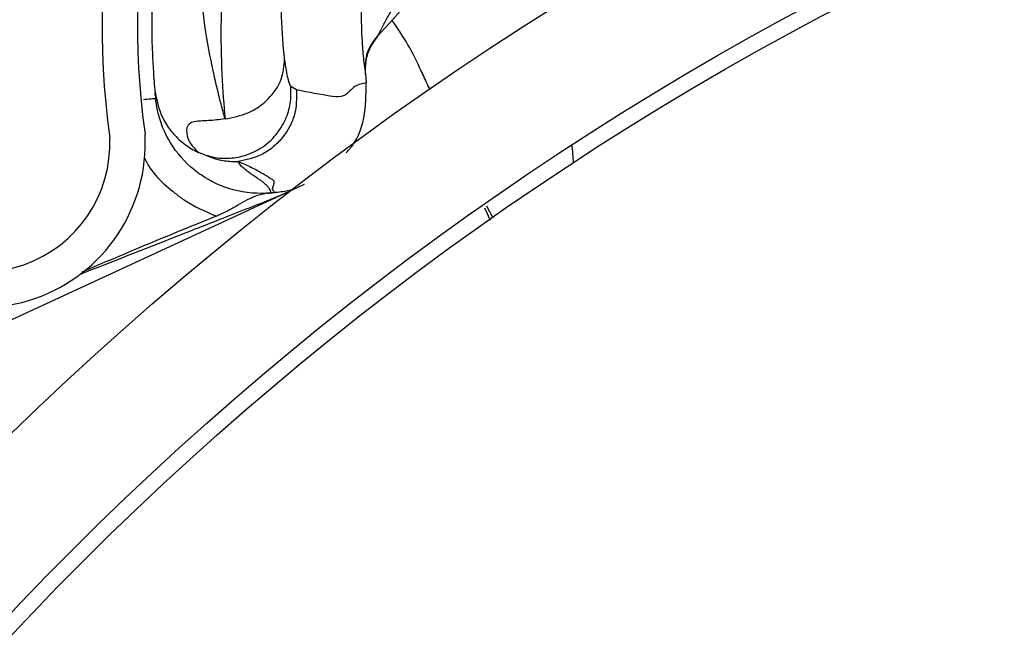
# Model space of a CAD drawing. Header units: inches. Extents: x 170 to 284, y 215 to 248.
# Tile 678 of 1056: x 210.9638 to 211.0309, y 244.6546 to 244.6966. Entities that reach past the tile are written whole.
import ezdxf

# ---------------------------------------------------------------- set-up
doc = ezdxf.new("R2010")
doc.units = ezdxf.units.IN
doc.header["$LTSCALE"] = 0.25
doc.header["$MEASUREMENT"] = 0
doc.layers.add('ANNOTATIONS', color=1, linetype='Continuous')
doc.layers.add('LH FRONT OF HOOD', color=7, linetype='Continuous')
doc.styles.add('ARIAL', font='arial.ttf', dxfattribs={"height": 0.09375})
doc.dimstyles.new('STANDARD$0', dxfattribs={"dimtxt": 0.09375, "dimasz": 0.09375, "dimexe": 0.03125, "dimexo": 0.046875, "dimgap": 0.09, "dimtad": 0, "dimtih": 1, "dimtoh": 1, "dimdec": 4, "dimzin": 0, "dimdsep": 46, "dimtxsty": 'ARIAL', "dimcen": 0.09, "dimadec": 0, "dimazin": 0, "dimtfac": 1, "dimtdec": 4, "dimtofl": 0, "dimtmove": 0, "dimatfit": 1, "dimfxl": 1, "dimtolj": 1, "dimtzin": 0, "dimarcsym": 0})
pattern_1 = [(45, (200.7563139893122, 238.187647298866), (-0.03026527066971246, 0.03026527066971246), [])]

# ---------------------------------------------------------------- blocks, each defined once
blk = doc.blocks.new('*D51')
at = {"layer": 'ANNOTATIONS', "color": 0, "lineweight": -2, "transparency": 16777216}
for p, q in [((209.9594651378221, 245.0727120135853), (209.9594651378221, 245.1664620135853)), ((210.5891923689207, 244.9789620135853), (209.9282151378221, 244.9789620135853)), ((211.1204829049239, 244.9262927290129), (209.9282151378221, 244.9262927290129)), ((209.9594651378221, 244.8325427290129), (209.9594651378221, 244.7387927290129)), ((209.9594651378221, 244.7387927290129), (209.8657151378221, 244.7387927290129))]:
    blk.add_line(p, q, dxfattribs=at)
at = {"layer": 'ANNOTATIONS', "color": 0, "transparency": 16777216}
for points in [[(209.9438401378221, 245.0727120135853), (209.9750901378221, 245.0727120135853), (209.9594651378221, 244.9789620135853)], [(209.9438401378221, 244.8325427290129), (209.9750901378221, 244.8325427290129), (209.9594651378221, 244.9262927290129)]]:
    blk.add_solid(points, dxfattribs=at)
at = {"layer": 'defpoints', "color": 0, "transparency": 16777216}
for p in [(210.6360673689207, 244.9789620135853), (209.9594651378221, 244.9262927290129), (211.1673579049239, 244.9262927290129)]:
    blk.add_point(p, dxfattribs=at)
at = {"layer": 'ANNOTATIONS', "color": 0, "transparency": 16777216, "insert": (209.6118125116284, 244.7387927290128), "char_height": 0.09375, "attachment_point": 5, "style": 'ARIAL'}
blk.add_mtext('\\A1;2 5/8"', dxfattribs=at)
blk = doc.blocks.new('*D61')
at = {"layer": 'ANNOTATIONS', "color": 0, "lineweight": -2, "transparency": 16777216}
for p, q in [((210.6277843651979, 245.3460056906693), (210.6277843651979, 246.0798826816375)), ((212.2068141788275, 244.6826057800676), (212.2068141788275, 246.0798826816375)), ((210.7215343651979, 246.0486326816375), (211.1070251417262, 246.0486326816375)), ((212.1130641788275, 246.0486326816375), (211.7275734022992, 246.0486326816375))]:
    blk.add_line(p, q, dxfattribs=at)
at = {"layer": 'ANNOTATIONS', "color": 0, "transparency": 16777216}
for points in [[(210.7215343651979, 246.0642576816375), (210.7215343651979, 246.0330076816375), (210.6277843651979, 246.0486326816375)], [(212.1130641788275, 246.0642576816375), (212.1130641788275, 246.0330076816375), (212.2068141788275, 246.0486326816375)]]:
    blk.add_solid(points, dxfattribs=at)
at = {"layer": 'defpoints', "color": 0, "transparency": 16777216}
for p in [(212.2068141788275, 246.0486326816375), (210.6277843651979, 245.2991306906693), (212.2068141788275, 244.6357307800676)]:
    blk.add_point(p, dxfattribs=at)
at = {"layer": 'ANNOTATIONS', "color": 0, "transparency": 16777216, "insert": (211.4172992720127, 246.0486326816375), "char_height": 0.09375, "attachment_point": 5, "style": 'ARIAL'}
blk.add_mtext('\\A1;DIM "A"', dxfattribs=at)

msp = doc.modelspace()

# ---------------------------------------------------------------- hatches: boundary and pattern name
at = {"layer": 'LH FRONT OF HOOD'}
h = msp.add_hatch(dxfattribs=at)
h.set_pattern_fill('ANSI31', color=256, scale=0.34241245, angle=2.8e-322, style=0)
h.set_pattern_definition([(45, (200.7896657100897, 238.187647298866), (-0.03026527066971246, 0.03026527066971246), [])])
edge = h.paths.add_edge_path(flags=0)
edge.add_arc((211.0763061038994, 244.0798696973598), 0.021400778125, 89.9999999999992, 390.52248781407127, ccw=False)
edge.add_line((211.0763061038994, 244.1012704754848), (211.1490687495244, 244.1012704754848))
edge.add_arc((211.1490687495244, 244.5121654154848), 0.4108949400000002, 270, 450.0000000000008)
edge.add_line((211.1490687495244, 244.9230603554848), (210.6654111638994, 244.9230603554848))
edge.add_arc((210.6654111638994, 244.9273405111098), 0.004280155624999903, 180.0000000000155, 269.9999999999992, ccw=False)
edge.add_line((210.6611310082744, 244.9273405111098), (210.6611310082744, 244.9701420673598))
edge.add_arc((210.6654111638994, 244.9701420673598), 0.004280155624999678, 360, 540, ccw=False)
edge.add_line((210.6696913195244, 244.9701420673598), (210.6696913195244, 244.9273405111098))
edge.add_line((210.6696913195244, 244.9273405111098), (210.6664589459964, 244.9273405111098))
edge.add_line((210.6664589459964, 244.9273405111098), (210.6664589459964, 244.9701420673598))
edge.add_arc((210.6654111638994, 244.9701420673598), 0.001047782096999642, 360, 540.0000000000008)
edge.add_line((210.6643633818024, 244.9701420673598), (210.6643633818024, 244.9273405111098))
edge.add_arc((210.6654111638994, 244.9273405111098), 0.001047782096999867, 180, 270)
edge.add_line((210.6654111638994, 244.9262927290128), (211.1490687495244, 244.9262927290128))
edge.add_arc((211.1490687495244, 244.5121654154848), 0.4141273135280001, 269.9999999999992, 450, ccw=False)
edge.add_line((211.1490687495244, 244.0980381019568), (211.0763061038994, 244.0980381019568))
edge.add_arc((211.0763061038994, 244.0798696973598), 0.018168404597, 450.0000000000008, 750.5224878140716)
edge.add_arc((211.0910543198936, 244.0885648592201), 0.001047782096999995, 390.5224878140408, 495.0000000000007)
edge.add_line((211.0903134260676, 244.0893057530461), (211.0816182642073, 244.0806105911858))
edge.add_line((211.0816182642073, 244.0806105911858), (211.0793326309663, 244.0828962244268))
edge.add_line((211.0793326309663, 244.0828962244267), (211.0880277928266, 244.091591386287))
edge.add_arc((211.0910543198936, 244.0885648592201), 0.004280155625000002, 390.522487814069, 495.0000000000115, ccw=False)
h = msp.add_hatch(dxfattribs=at)
h.set_pattern_fill('ANSI31', color=256, scale=0.34241245, style=0)
h.set_pattern_definition(pattern_1)
edge = h.paths.add_edge_path(flags=0)
edge.add_line((211.1157170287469, 244.9187801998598), (210.7733045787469, 244.9187801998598))
edge.add_line((210.7733045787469, 244.9187801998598), (210.7733045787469, 244.9230603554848))
edge.add_line((210.7733045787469, 244.9230603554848), (211.1157170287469, 244.9230603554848))
edge.add_arc((211.1157170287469, 244.5121654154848), 0.4108949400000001, 269.9999999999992, 450, ccw=False)
edge.add_line((211.1157170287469, 244.1012704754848), (211.0429543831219, 244.1012704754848))
edge.add_line((211.0429543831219, 244.1012704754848), (211.0429543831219, 244.1055506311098))
edge.add_line((211.0429543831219, 244.1055506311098), (211.1157170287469, 244.1055506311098))
edge.add_arc((211.1157170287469, 244.5121654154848), 0.406614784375, 270, 450.0000000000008)
h = msp.add_hatch(dxfattribs=at)
h.set_pattern_fill('ANSI31', color=256, scale=0.34241245, angle=2.8e-322, style=0)
h.set_pattern_definition(pattern_1)
edge = h.paths.add_edge_path(flags=0)
edge.add_arc((210.9334444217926, 244.6822182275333), 0.001712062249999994, 384.7692737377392, 406.9796940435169)
edge.add_line((210.9346124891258, 244.683469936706), (210.9362594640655, 244.6852348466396))
edge.add_arc((210.9334444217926, 244.6822182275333), 0.004126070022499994, 384.76927373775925, 406.97969404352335, ccw=False)
edge.add_arc((210.9253607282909, 244.6784882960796), 0.01302879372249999, 336.2454411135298, 384.7692737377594, ccw=False)
edge.add_arc((210.9207214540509, 244.6810237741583), 0.01830194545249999, 294.76927373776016, 334.8306467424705, ccw=False)
edge.add_arc((210.9234615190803, 244.6750853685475), 0.01176186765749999, 226.9101314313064, 294.76927373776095, ccw=False)
edge.add_arc((210.9254540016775, 244.6785313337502), 0.01566536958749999, 170.0263417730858, 230.2000735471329, ccw=False)
edge.add_arc((210.9350175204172, 244.6771743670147), 0.02532140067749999, 507.6235219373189, 530.7502070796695, ccw=False)
edge.add_arc((210.9258202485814, 244.6819057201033), 0.01504902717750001, 466.9249921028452, 504.08392337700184, ccw=False)
edge.add_arc((210.9298152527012, 244.6700601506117), 0.02754708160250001, 388.07777688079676, 467.701847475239, ccw=False)
edge.add_arc((210.9612224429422, 244.6881343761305), 0.008748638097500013, 215.7278926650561, 362.7107059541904)
edge.add_arc((211.0261599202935, 244.6962255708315), 0.05672062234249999, 114.33990946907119, 187.7791734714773, ccw=False)
edge.add_arc((211.0935835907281, 244.5529621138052), 0.2150521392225, 458.19530130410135, 474.9753273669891, ccw=False)
edge.add_arc((211.0660354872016, 244.7371376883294), 0.02884824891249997, 399.92811720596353, 456.1830305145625, ccw=False)
edge.add_arc((211.1083046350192, 244.775722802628), 0.0284373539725, 224.8898676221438, 278.4883413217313)
edge.add_arc((211.1098912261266, 244.762313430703), 0.01494630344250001, 280.0607145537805, 335.3164658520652)
edge.add_arc((211.1068088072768, 244.7646622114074), 0.0187470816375, 332.7271482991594, 366.2088897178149)
edge.add_arc((211.1121251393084, 244.7646640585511), 0.0134739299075, 368.6468311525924, 407.0429194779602)
edge.add_arc((211.1174228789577, 244.7699368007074), 0.006011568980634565, 409.7518063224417, 430.4868473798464)
edge.add_arc((211.1149344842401, 244.7580034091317), 0.01816498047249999, 435.6685338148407, 474.7692737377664)
edge.add_arc((211.1119075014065, 244.7645636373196), 0.01094007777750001, 474.7692737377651, 564.7692737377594)
edge.add_arc((211.1036683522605, 244.7607619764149), 0.001866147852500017, 204.7692737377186, 220.4115201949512)
edge.add_line((211.1022474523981, 244.7595522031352), (211.1004094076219, 244.7579872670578))
edge.add_arc((211.1036683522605, 244.7607619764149), 0.004280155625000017, 204.769273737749, 220.4115201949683, ccw=False)
edge.add_arc((211.1119075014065, 244.7645636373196), 0.01335408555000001, 114.76927373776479, 204.7692737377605, ccw=False)
edge.add_arc((211.1149344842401, 244.7580034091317), 0.020578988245, 435.38063204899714, 474.7692737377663, ccw=False)
edge.add_arc((211.1174228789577, 244.7699368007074), 0.008425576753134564, 409.34694092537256, 431.2689846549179, ccw=False)
edge.add_arc((211.1121251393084, 244.7646640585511), 0.01588793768, 368.45957599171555, 407.2398544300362, ccw=False)
edge.add_arc((211.1068088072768, 244.7646622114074), 0.02116108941, 332.8738045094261, 366.34644547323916, ccw=False)
edge.add_arc((211.1098912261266, 244.762313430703), 0.01736031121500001, 279.9495218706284, 335.13512706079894, ccw=False)
edge.add_arc((211.1083046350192, 244.775722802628), 0.030851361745, 224.687431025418, 278.5488113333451, ccw=False)
edge.add_arc((211.0660354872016, 244.7371376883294), 0.02643424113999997, 399.7109832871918, 456.0928868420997)
edge.add_arc((211.0935835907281, 244.5529621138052), 0.21263813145, 458.2069421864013, 474.9789632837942)
edge.add_arc((211.0261599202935, 244.6962255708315), 0.05430661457, 474.3259003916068, 547.8838086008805)
edge.add_arc((210.9612224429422, 244.6881343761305), 0.01116264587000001, 214.8303126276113, 363.29836093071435, ccw=False)
edge.add_arc((210.9298152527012, 244.6700601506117), 0.02513307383, 387.7406739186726, 467.7399315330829)
edge.add_arc((210.9258202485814, 244.6819057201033), 0.01263501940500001, 466.8523210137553, 503.7519705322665)
edge.add_arc((210.9350175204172, 244.6771743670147), 0.022907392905, 507.8135800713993, 530.7889889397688)
edge.add_arc((210.9254540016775, 244.6785313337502), 0.01325136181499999, 529.9615141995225, 590.5045235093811)
edge.add_arc((210.9234615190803, 244.6750853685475), 0.009347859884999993, 226.49179786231, 294.7692737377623)
edge.add_arc((210.9207214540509, 244.6810237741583), 0.01588793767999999, 294.7692737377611, 334.7214526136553)
edge.add_arc((210.9253607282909, 244.6784882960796), 0.01061478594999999, 336.4037750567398, 384.7692737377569)
h = msp.add_hatch(dxfattribs=at)
h.set_pattern_fill('ANSI32', color=256, scale=0.34241245, angle=2.8e-322, style=0)
h.set_pattern_definition([(45, (200.7563139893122, 238.187647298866), (-0.09079581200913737, 0.09079581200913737), []), (45, (200.8168445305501, 238.187647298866), (-0.09079581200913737, 0.09079581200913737), [])])
edge = h.paths.add_edge_path(flags=0)
edge.add_arc((211.115717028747, 244.5121654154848), 0.2182879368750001, 180, 540, ccw=False)
edge = h.paths.add_edge_path(flags=0)
edge.add_arc((211.115717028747, 244.5121654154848), 0.2097276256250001, 180, 540, ccw=False)

# ---------------------------------------------------------------- linework, layer by layer
for p, q in [((210.9873592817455, 244.6930584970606), (210.9874011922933, 244.6926168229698)), ((210.9826976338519, 244.6917828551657), (210.9822981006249, 244.6920231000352)), ((210.9874011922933, 244.6926168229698), (210.9874279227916, 244.6922634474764)), ((210.9730383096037, 244.6917422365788), (210.9730544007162, 244.6915659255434)), ((210.9730623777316, 244.6914831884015), (210.973087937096, 244.6912188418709)), ((210.9824222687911, 244.6849826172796), (210.9832311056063, 244.6853584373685)), ((210.9397188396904, 244.665278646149), (210.9819195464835, 244.6847506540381)), ((210.9812547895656, 244.6848068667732), (210.9809609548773, 244.6847773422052)), ((210.9954890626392, 244.683749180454), (210.9958730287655, 244.6829175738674)), ((210.9960796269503, 244.6830497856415), (210.9956644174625, 244.6838758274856))]:
    msp.add_line(p, q, dxfattribs=at)
for radius in [0.218287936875, 0.2097276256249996, 0.20865758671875]:
    msp.add_circle((211.1157170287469, 244.5121654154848), radius, dxfattribs=at)
for centre, radius, start, end in [((211.0261599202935, 244.6962255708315), 0.05672062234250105, 114.3399094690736, 187.7791734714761), ((211.0261599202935, 244.6962255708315), 0.05430661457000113, 114.3259003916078, 187.883808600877), ((211.0974436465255, 244.5992803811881), 0.1455252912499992, 100.1236983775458, 138.6398240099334), ((210.97546151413, 244.6862960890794), 0.01712062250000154, 23.37977078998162, 36.71587387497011), ((210.9907866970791, 244.6931794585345), 0.003424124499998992, 138.6398240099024, 185.39168525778), ((210.9916478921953, 244.6932937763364), 0.0005136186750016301, 203.3797707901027, 204.7835292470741), ((210.9612224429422, 244.6881343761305), 0.01116264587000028, 214.8303126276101, 3.298360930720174), ((210.9612224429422, 244.6881343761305), 0.008748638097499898, 215.7278926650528, 2.710705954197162), ((210.9759296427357, 244.6852815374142), 0.02568093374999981, 3.452649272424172, 6.163789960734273)]:
    msp.add_arc(centre, radius, start, end, dxfattribs=at)
for points, knots in [([(210.9778203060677, 244.6898121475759), (210.9777302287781, 244.6901436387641), (210.9775150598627, 244.6909354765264), (210.9772397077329, 244.6920767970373), (210.9770322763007, 244.6929889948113), (210.9767575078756, 244.694248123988), (210.976371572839, 244.6964187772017), (210.9760266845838, 244.6999261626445), (210.9760070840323, 244.7036734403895), (210.9763681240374, 244.7062588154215), (210.9765448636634, 244.7075244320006)], [0, 0, 0, 0, 0.08980644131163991, 0.2145219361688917, 0.2531624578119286, 0.2759662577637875, 0.4628905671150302, 0.6373953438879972, 0.8224944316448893, 1, 1, 1, 1]), ([(210.9780823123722, 244.7048566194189), (210.9779372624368, 244.7034477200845), (210.977639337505, 244.7005539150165), (210.977516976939, 244.6964433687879), (210.9775681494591, 244.6926136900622), (210.9777361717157, 244.6907621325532), (210.977822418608, 244.6898117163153)], [0, 0, 0, 0, 0.2305257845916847, 0.4734878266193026, 0.72973795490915, 1, 1, 1, 1]), ([(210.9818787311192, 244.6939044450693), (210.9817904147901, 244.6947829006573), (210.9816563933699, 244.6961159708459), (210.9816296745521, 244.6986578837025), (210.9817204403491, 244.7001445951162), (210.9817660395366, 244.7008914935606)], [0, 0, 0, 0, 0.490198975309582, 0.7438846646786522, 1, 1, 1, 1]), ([(210.9872220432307, 244.6999049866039), (210.9871639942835, 244.6989133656), (210.9870619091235, 244.6971694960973), (210.9871442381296, 244.6950234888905), (210.9872624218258, 244.6937037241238), (210.9873323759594, 244.6932158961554), (210.9873574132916, 244.6930793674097), (210.9873574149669, 244.6930793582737)], [0, 0, 0, 0, 0.3699466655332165, 0.6505899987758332, 0.8492685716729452, 0.9999899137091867, 1, 1, 1, 1]), ([(210.9882844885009, 244.6955712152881), (210.9882870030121, 244.6955765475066), (210.9883319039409, 244.6956717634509), (210.9885076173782, 244.6960191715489), (210.9889159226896, 244.6967800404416), (210.9896322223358, 244.6980377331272), (210.9902595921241, 244.6990331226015), (210.9906327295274, 244.6996251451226)], [0, 0, 0, 0, 0.005253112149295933, 0.09380336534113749, 0.266025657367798, 0.563457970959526, 1, 1, 1, 1]), ([(210.9728377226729, 244.6973480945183), (210.9728303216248, 244.6968845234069), (210.9728100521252, 244.6956149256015), (210.9728755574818, 244.6940667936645), (210.9729546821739, 244.6927227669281), (210.9730217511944, 244.6919265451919), (210.9730328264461, 244.6918032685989), (210.9730383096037, 244.6917422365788)], [0, 0, 0, 0, 0.1282528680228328, 0.3512504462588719, 0.5733912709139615, 0.7887937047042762, 1, 1, 1, 1]), ([(210.9882844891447, 244.695571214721), (210.9880624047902, 244.6952983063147), (210.987675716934, 244.6948231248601), (210.9873671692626, 244.6939490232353), (210.9873610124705, 244.6933875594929), (210.9873576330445, 244.6930793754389)], [0, 0, 0, 0, 0.3783552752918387, 0.6587829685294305, 1, 1, 1, 1]), ([(210.9882166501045, 244.6954420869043), (210.9882186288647, 244.6954458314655), (210.9882230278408, 244.695454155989), (210.9882449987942, 244.6954955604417), (210.9882570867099, 244.6955183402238)], [0, 0, 0, 0, 0.4498228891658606, 1, 1, 1, 1]), ([(210.9778192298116, 244.6898108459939), (210.978353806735, 244.6899173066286), (210.9794643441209, 244.6901384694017), (210.9808408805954, 244.6911231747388), (210.9817579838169, 244.6924486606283), (210.9818395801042, 244.6934304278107), (210.9818788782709, 244.6939032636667)], [0, 0, 0, 0, 0.2405618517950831, 0.4997464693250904, 0.7590693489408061, 1, 1, 1, 1]), ([(210.9822981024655, 244.6920230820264), (210.9822389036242, 244.6921340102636), (210.9821205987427, 244.6923556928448), (210.9819600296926, 244.6933827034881), (210.9818798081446, 244.6938958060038)], [0, 0, 0, 0, 0.5003922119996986, 1, 1, 1, 1]), ([(210.9917737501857, 244.6918136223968), (210.9917039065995, 244.691961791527), (210.9915801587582, 244.6922243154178), (210.991425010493, 244.6925559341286), (210.9913185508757, 244.6927841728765), (210.9912453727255, 244.692941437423), (210.9911996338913, 244.6930399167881), (210.9911789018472, 244.6930846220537), (210.9911771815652, 244.6930883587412), (210.9911764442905, 244.6930899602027)], [0, 0, 0, 0, 0.3148306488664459, 0.5578123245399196, 0.7143653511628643, 0.8172414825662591, 0.9224537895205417, 0.966765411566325, 1, 1, 1, 1]), ([(210.991181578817, 244.6930784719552), (210.9911822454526, 244.6930770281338), (210.9911838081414, 244.6930736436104), (210.991204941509, 244.6930278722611), (210.9912512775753, 244.69292751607), (210.9913251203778, 244.6927675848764), (210.9914327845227, 244.692534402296), (210.9915841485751, 244.692206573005), (210.9917028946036, 244.6919493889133), (210.9917676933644, 244.6918090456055)], [0, 0, 0, 0, 0.03240158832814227, 0.07595394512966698, 0.1817685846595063, 0.2868815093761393, 0.4479031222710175, 0.6987251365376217, 1, 1, 1, 1]), ([(210.9760369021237, 244.6875231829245), (210.9763569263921, 244.6874038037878), (210.9770320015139, 244.6871519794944), (210.9781728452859, 244.6870905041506), (210.9793709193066, 244.6873281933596), (210.9805000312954, 244.6879169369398), (210.9814181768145, 244.6887995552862), (210.9820258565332, 244.6898596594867), (210.9823319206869, 244.6909610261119), (210.9823089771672, 244.6916815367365), (210.9822981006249, 244.6920231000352)], [0, 0, 0, 0, 0.1098512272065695, 0.2317256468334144, 0.3631776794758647, 0.4999999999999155, 0.6368223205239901, 0.7682743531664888, 0.8901487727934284, 1, 1, 1, 1]), ([(210.9874366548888, 244.6922638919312), (210.9871746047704, 244.6922243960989), (210.9866503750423, 244.6921453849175), (210.9859441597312, 244.691234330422), (210.9845957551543, 244.6914171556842), (210.9835111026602, 244.6916261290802), (210.9826976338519, 244.6917828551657)], [0, 0, 0, 0, 0.1666800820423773, 0.3334425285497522, 0.5000945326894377, 1, 1, 1, 1]), ([(210.986068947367, 244.6875028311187), (210.9861353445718, 244.6875688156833), (210.9867679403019, 244.6881974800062), (210.9874201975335, 244.6898734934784), (210.9874311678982, 244.6914669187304), (210.9874366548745, 244.6922638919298)], [0, 0, 0, 0, 0.0553695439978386, 0.5275302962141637, 1, 1, 1, 1]), ([(210.9730383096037, 244.6917422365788), (210.9731657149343, 244.6911012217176), (210.9733617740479, 244.6901147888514), (210.9741152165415, 244.6889751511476), (210.9748582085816, 244.6882154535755), (210.9755371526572, 244.687760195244), (210.9759475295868, 244.6875655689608), (210.9760369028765, 244.687523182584)], [0, 0, 0, 0, 0.3580314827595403, 0.5509607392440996, 0.7480445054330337, 0.9451282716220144, 1, 1, 1, 1]), ([(210.9730544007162, 244.6915659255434), (210.9730607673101, 244.6914959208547), (210.9730798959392, 244.6912855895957), (210.9730656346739, 244.6914516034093), (210.9730463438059, 244.6916489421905), (210.9730601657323, 244.6915060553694), (210.9730623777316, 244.6914831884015)], [0, 0, 0, 0, 0.1877582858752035, 0.5641255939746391, 0.9302446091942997, 1, 1, 1, 1]), ([(210.9826976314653, 244.6917828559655), (210.9826942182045, 244.6912202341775), (210.9826889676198, 244.6903547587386), (210.982240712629, 244.6892689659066), (210.9817410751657, 244.6885024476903), (210.9810899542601, 244.6878596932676), (210.9801158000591, 244.6872035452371), (210.9792690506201, 244.6870255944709), (210.97871859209, 244.6869099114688)], [0, 0, 0, 0, 0.2394514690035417, 0.3683457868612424, 0.4999761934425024, 0.6316105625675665, 0.760515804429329, 1, 1, 1, 1]), ([(210.9722618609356, 244.6911364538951), (210.9723400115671, 244.6911442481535), (210.9726461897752, 244.6911747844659), (210.972988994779, 244.6912089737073), (210.9730549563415, 244.6912155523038), (210.9730879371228, 244.6912188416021)], [0, 0, 0, 0, 0.1462931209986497, 0.573146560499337, 1, 1, 1, 1]), ([(210.9809609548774, 244.6847773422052), (210.9809609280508, 244.6847773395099), (210.9801015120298, 244.6846909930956), (210.9783957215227, 244.6848277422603), (210.9766640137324, 244.6856274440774), (210.9752134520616, 244.6867109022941), (210.9739945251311, 244.6881010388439), (210.9732820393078, 244.6898837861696), (210.973114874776, 244.6909487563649), (210.9730879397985, 244.6912188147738), (210.9730879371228, 244.6912188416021)], [0, 0, 0, 0, 7.189415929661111e-06, 0.2303203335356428, 0.444896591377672, 0.4983905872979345, 0.7130087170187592, 0.9276298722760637, 0.9999928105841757, 1, 1, 1, 1]), ([(210.9778171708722, 244.6898112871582), (210.9774314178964, 244.6897634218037), (210.9768936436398, 244.6896966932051), (210.9762457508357, 244.6896750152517), (210.9757838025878, 244.6896429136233), (210.9753540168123, 244.6895133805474), (210.9751465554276, 244.6891000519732), (210.9752969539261, 244.6882009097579), (210.9757411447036, 244.6877940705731), (210.9760369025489, 244.6875231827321)], [0, 0, 0, 0, 0.1001269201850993, 0.1395859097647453, 0.1897135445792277, 0.2582342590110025, 0.3697357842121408, 0.5803479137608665, 1, 1, 1, 1]), ([(210.9760369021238, 244.6875231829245), (210.9765076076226, 244.6873290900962), (210.9773151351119, 244.6869961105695), (210.9781439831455, 244.6869184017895), (210.9785411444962, 244.6869105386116), (210.9786521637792, 244.6869115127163), (210.978680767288, 244.6869116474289), (210.9786903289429, 244.6869116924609)], [0, 0, 0, 0, 0.502280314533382, 0.8616962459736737, 0.9584272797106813, 0.9861029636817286, 1, 1, 1, 1]), ([(210.9723106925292, 244.687226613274), (210.9723274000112, 244.6871841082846), (210.9727229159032, 244.6861778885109), (210.9737928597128, 244.6852309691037), (210.9754644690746, 244.6839416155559), (210.9764704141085, 244.6835146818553), (210.9772367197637, 244.6831894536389)], [0, 0, 0, 0, 0.02109882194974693, 0.4994719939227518, 0.6187093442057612, 1, 1, 1, 1]), ([(210.9809605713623, 244.68477730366), (210.9809471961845, 244.684827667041), (210.9809198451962, 244.684930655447), (210.9808289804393, 244.6850836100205), (210.9807038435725, 244.6852371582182), (210.980545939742, 244.6853867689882), (210.9803682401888, 244.6855305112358), (210.9801797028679, 244.6856690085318), (210.9799622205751, 244.6858189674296), (210.9797479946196, 244.6859632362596), (210.9795579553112, 244.6860931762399), (210.9794005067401, 244.6862034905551), (210.9792563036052, 244.6863108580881), (210.9791131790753, 244.6864261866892), (210.9789827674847, 244.6865438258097), (210.9788699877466, 244.6866650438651), (210.9787770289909, 244.6867876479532), (210.978736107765, 244.6868695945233), (210.9787161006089, 244.686909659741)], [0, 0, 0, 0, 0.0657809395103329, 0.1345158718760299, 0.2062058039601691, 0.2771302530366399, 0.3450539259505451, 0.411816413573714, 0.4774590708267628, 0.5636721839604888, 0.6227800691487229, 0.6670965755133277, 0.7241689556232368, 0.7778304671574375, 0.8321346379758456, 0.8905164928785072, 0.9464714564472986, 0.9999999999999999, 0.9999999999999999, 0.9999999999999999, 0.9999999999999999]), ([(210.978716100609, 244.6869096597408), (210.9788499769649, 244.6868564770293), (210.9791338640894, 244.6867437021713), (210.9795294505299, 244.6865594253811), (210.9798363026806, 244.6864032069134), (210.9800590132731, 244.6862826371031), (210.9801984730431, 244.6862049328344), (210.9803386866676, 244.6861245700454), (210.9804796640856, 244.6860415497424), (210.9806283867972, 244.6859516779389), (210.9807789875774, 244.6858580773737), (210.9809138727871, 244.685773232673), (210.9810108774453, 244.6857089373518), (210.9810793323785, 244.6856627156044), (210.9811231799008, 244.685615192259), (210.9811513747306, 244.6855565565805), (210.9811610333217, 244.6854846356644), (210.981149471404, 244.6853982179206), (210.9811128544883, 244.6852997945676), (210.9810832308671, 244.6852084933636), (210.9810607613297, 244.6851371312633), (210.9810481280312, 244.6850910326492), (210.9810385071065, 244.6850513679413), (210.9810441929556, 244.6850090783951), (210.9810646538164, 244.6849587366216), (210.9811079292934, 244.684905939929), (210.9811693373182, 244.6848551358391), (210.9812271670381, 244.6848230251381), (210.9812560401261, 244.6848069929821)], [0, 0, 0, 0, 0.08480730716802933, 0.1798353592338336, 0.2850849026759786, 0.3228266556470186, 0.3617275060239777, 0.4017874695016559, 0.4430065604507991, 0.485384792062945, 0.5351510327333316, 0.5813528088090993, 0.6105805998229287, 0.6293562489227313, 0.6489120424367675, 0.6766412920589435, 0.7075477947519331, 0.7416323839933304, 0.7850907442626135, 0.8280699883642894, 0.8539878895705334, 0.8729964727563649, 0.885095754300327, 0.9032140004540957, 0.9275168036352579, 0.9517481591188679, 0.9759089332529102, 0.9999999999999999, 0.9999999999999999, 0.9999999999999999, 0.9999999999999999]), ([(210.9679267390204, 244.6792239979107), (210.9701279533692, 244.6800892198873), (210.9734523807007, 244.6813959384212), (210.9773842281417, 244.6829407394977), (210.9794469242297, 244.6837456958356), (210.9805652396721, 244.6841873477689), (210.9811737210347, 244.6844384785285), (210.9815088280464, 244.6845788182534), (210.9816936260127, 244.6846567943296), (210.9817959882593, 244.6847000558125), (210.9818569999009, 244.6847257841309), (210.981892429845, 244.6847406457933), (210.9819141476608, 244.6847496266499), (210.9819243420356, 244.6847537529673), (210.9819292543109, 244.6847555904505), (210.9819298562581, 244.6847556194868), (210.9819269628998, 244.6847541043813), (210.9819224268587, 244.6847519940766), (210.9819195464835, 244.6847506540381)], [0, 0, 0, 0, 0.468136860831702, 0.7070129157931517, 0.8371325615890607, 0.9079072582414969, 0.9470740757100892, 0.9687898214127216, 0.9808770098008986, 0.9876679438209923, 0.9915546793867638, 0.9947708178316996, 0.9959953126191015, 0.997228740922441, 0.9978484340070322, 0.9984730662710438, 0.9990304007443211, 1, 1, 1, 1]), ([(210.9807236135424, 244.6847513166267), (210.9804624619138, 244.6847017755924), (210.979791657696, 244.6845745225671), (210.9788115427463, 244.6839921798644), (210.977847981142, 244.6834423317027), (210.9773342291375, 244.6832297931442), (210.9772367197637, 244.6831894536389)], [0, 0, 0, 0, 0.2412678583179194, 0.6197299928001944, 0.9278253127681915, 1, 1, 1, 1]), ([(210.9807236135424, 244.6847513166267), (210.9807946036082, 244.6847592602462), (210.9809544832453, 244.6847771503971), (210.9811474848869, 244.6847962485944), (210.9812547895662, 244.6848068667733)], [0, 0, 0, 0, 0.4440219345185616, 1, 1, 1, 1]), ([(210.981268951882, 244.6848000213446), (210.9812689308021, 244.6848000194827), (210.9810919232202, 244.6847843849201), (210.9809077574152, 244.6847678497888), (210.9807236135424, 244.6847513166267)], [0, 0, 0, 0, 0.0001190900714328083, 1, 1, 1, 1]), ([(210.9824023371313, 244.6849734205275), (210.9823379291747, 244.6849595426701), (210.9820297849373, 244.6848931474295), (210.9816082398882, 244.6848268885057), (210.9812689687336, 244.684800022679), (210.981268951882, 244.6848000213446)], [0, 0, 0, 0, 0.2090106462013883, 0.9999607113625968, 0.9999999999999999, 0.9999999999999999, 0.9999999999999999, 0.9999999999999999]), ([(210.9819195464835, 244.6847506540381), (210.9819243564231, 244.6847528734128), (210.9819532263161, 244.6847661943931), (210.9820426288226, 244.6848074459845), (210.9821072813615, 244.6848372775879), (210.9821539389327, 244.6848588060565)], [0, 0, 0, 0, 0.05271003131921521, 0.3163725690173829, 1, 1, 1, 1]), ([(210.9772367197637, 244.6831894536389), (210.9764244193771, 244.6828624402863), (210.9733517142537, 244.6816254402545), (210.9703037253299, 244.6803284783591), (210.9680615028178, 244.6793743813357)], [0, 0, 0, 0, 0.2643600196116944, 0.9999999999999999, 0.9999999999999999, 0.9999999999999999, 0.9999999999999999])]:
    msp.add_open_spline(points, degree=3, knots=knots, dxfattribs=at)

# ---------------------------------------------------------------- dimensions: what is measured, and where the dimension line sits
at = {"layer": 'ANNOTATIONS'}
dim = msp.add_linear_dim(base=(212.2068141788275, 246.0486326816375), p1=(210.6277843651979, 245.2991306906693), p2=(212.2068141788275, 244.6357307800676), text='DIM "A"', dimstyle='STANDARD$0', dxfattribs=at)
dim.commit()
dim.dimension.update_dxf_attribs({"geometry": '*D61', "text_midpoint": (211.4172992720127, 246.0486326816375)})
dim = msp.add_linear_dim(base=(209.9594651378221, 244.9262927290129), p1=(210.6360673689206, 244.9789620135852), p2=(211.1673579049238, 244.9262927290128), angle=90, text='2 5/8"', dimstyle='STANDARD$0', dxfattribs=at)
dim.commit()
dim.dimension.update_dxf_attribs({"geometry": '*D51', "text_midpoint": (209.6118125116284, 244.7387927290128)})

doc.saveas('drawing.dxf')
